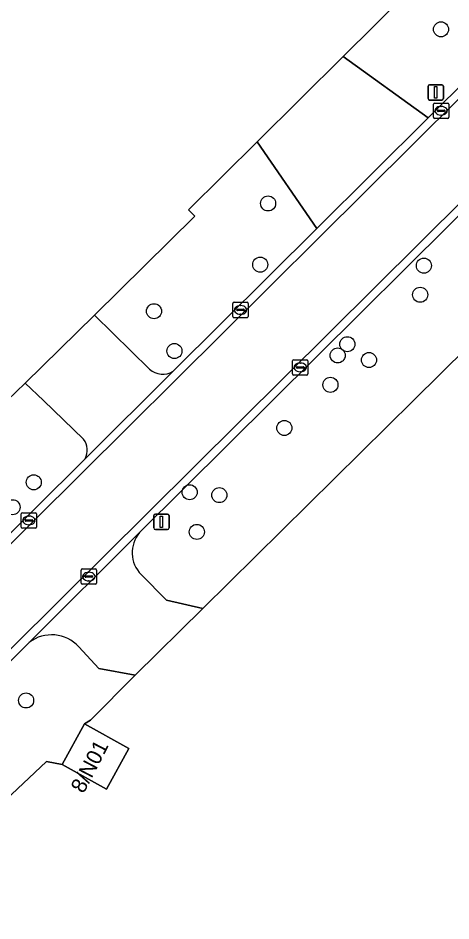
# Model space of a CAD drawing. Extents: x 155018 to 156648, y 383979 to 385733.
# Drawn here: x 155849.7 to 155877.8, y 385216.2 to 385274.8 of the extents above; entities that cross this region are included whole.
import ezdxf

# ---------------------------------------------------------------- set-up
doc = ezdxf.new("R2010")
doc.units = 0
for name, color, linetype in [('IMGEO_Berm_groen', 7, 'Continuous'), ('IMGEO_Boom', 7, 'Continuous'), ('IMGEO_Erf', 7, 'Continuous'), ('IMGEO_Grasland_overig', 7, 'Continuous'), ('IMGEO_Groenvoorziening', 7, 'Continuous'), ('IMGEO_Hek', 7, 'Continuous'), ('IMGEO_Kolk', 7, 'Continuous'), ('IMGEO_Lichtmast', 7, 'Continuous'), ('IMGEO_Pand', 7, 'Continuous'), ('IMGEO_Pand_nummerreeks', 7, 'Continuous'), ('IMGEO_Rijbaan_lokaal_gesloten', 7, 'Continuous'), ('IMGEO_Rijbaan_lokaal_open', 7, 'Continuous')]:
    doc.layers.add(name, color=color, linetype=linetype)

msp = doc.modelspace()

# ---------------------------------------------------------------- linework, layer by layer
at = {"layer": 'IMGEO_Berm_groen'}
msp.add_lwpolyline([(155900.97, 385292.832), (155897.155, 385298.449), (155870.793, 385272.327), (155876.308, 385268.347)], close=True, dxfattribs=at)
for points in [[(155869.088, 385261.179), (155865.212, 385266.797), (155860.755, 385262.381), (155861.165, 385261.968), (155854.657, 385255.547), (155858.226, 385252.05)], [(155859.753, 385251.911), (155869.088, 385261.179)]]:
    msp.add_lwpolyline(points, dxfattribs=at)
msp.add_arc((155859.079, 385252.964), 1.251, 226.98965, 302.60796, dxfattribs=at)
at = {"layer": 'IMGEO_Boom'}
for centre in [(155877.14, 385274.095), (155865.916, 385262.797), (155865.403, 385258.823), (155876.027, 385258.76), (155875.787, 385256.872), (155858.511, 385255.8), (155871.06, 385253.661), (155859.835, 385253.218), (155870.433, 385252.934), (155872.464, 385252.633), (155869.96, 385251.024), (155866.97, 385248.225), (155850.704, 385244.7), (155860.822, 385244.053), (155862.75, 385243.867), (155849.324, 385243.082), (155861.292, 385241.478), (155850.209, 385230.542)]:
    msp.add_circle(centre, 0.489, dxfattribs=at)
at = {"layer": 'IMGEO_Erf'}
for points in [[(155861.165, 385261.968), (155860.755, 385262.381), (155865.212, 385266.797), (155870.793, 385272.327), (155897.155, 385298.449), (155897.894, 385299.182), (155914.046, 385315.187), (155885.966, 385343.477), (155880.409, 385349.18), (155873.975, 385355.388), (155872.155, 385357.19), (155870.096, 385359.229), (155865.833, 385363.489), (155863.603, 385365.707), (155855.312, 385373.951), (155853.209, 385376.042), (155848.924, 385380.31), (155846.739, 385382.481), (155843.967, 385385.235), (155835.012, 385394.209), (155830.134, 385389.318), (155795.898, 385354.855), (155791.664, 385350.534), (155766.166, 385324.695)], [(155770.976, 385175.556), (155772.114, 385174.339), (155774.603, 385176.777), (155774.745, 385176.636), (155781.183, 385182.706), (155780.773, 385183.138), (155784.453, 385186.861), (155785.923, 385185.449), (155786.596, 385186.149), (155795.849, 385195.461), (155795.004, 385196.3), (155798.609, 385199.882), (155798.206, 385200.287), (155799.704, 385201.743), (155800.222, 385201.221), (155803.339, 385204.294), (155804.155, 385203.466), (155811.75, 385211.308), (155810.589, 385212.473), (155819.14, 385220.903), (155848.984, 385250), (155850.152, 385251.139), (155854.657, 385255.547), (155861.165, 385261.968)], [(155882.398, 385256.964), (155875.344, 385250), (155861.687, 385236.518), (155857.285, 385232.192), (155854.387, 385229.271), (155853.994, 385229.022), (155856.886, 385227.421), (155855.425, 385224.783), (155852.539, 385226.395), (155851.538, 385226.57), (155840.582, 385216.279), (155841.102, 385215.734), (155836.835, 385211.526), (155824.566, 385199.692), (155821.447, 385196.603), (155814.132, 385189.36), (155804.286, 385179.612), (155792.091, 385167.556), (155787.844, 385162.687), (155784.393, 385157.57), (155789.896, 385153.314), (155791.16, 385152.336), (155792.293, 385151.982), (155816.939, 385144.277)]]:
    msp.add_lwpolyline(points, dxfattribs=at)
at = {"layer": 'IMGEO_Grasland_overig'}
for points in [[(155889.184, 385272.805), (155857.577, 385241.433)], [(155857.675, 385238.711), (155859.311, 385237.056), (155861.687, 385236.518), (155875.344, 385250), (155882.398, 385256.964)]]:
    msp.add_lwpolyline(points, dxfattribs=at)
msp.add_arc((155859.105, 385240.125), 2.011, 139.43532, 224.68853, dxfattribs=at)
at = {"layer": 'IMGEO_Groenvoorziening'}
for points in [[(155853.935, 385247.494), (155851.334, 385250), (155850.152, 385251.139), (155848.984, 385250), (155819.14, 385220.903), (155822.925, 385217.12)], [(155824.417, 385216.828), (155854.032, 385246.231)], [(155850.401, 385234.309), (155836.439, 385220.451), (155840.582, 385216.279), (155851.538, 385226.57), (155852.539, 385226.395), (155853.994, 385229.022), (155854.387, 385229.271), (155857.285, 385232.192), (155854.923, 385232.62), (155853.627, 385234.025)]]:
    msp.add_lwpolyline(points, dxfattribs=at)
for centre, radius, start, end in [((155853.067, 385246.792), 1.116, 329.81808, 38.96545), ((155851.858, 385232.39), 2.409, 42.73132, 127.20658)]:
    msp.add_arc(centre, radius, start, end, dxfattribs=at)
at = {"layer": 'IMGEO_Hek'}
for points in [[(155865.212, 385266.797), (155860.755, 385262.381)], [(155857.285, 385232.192), (155854.387, 385229.271)]]:
    msp.add_lwpolyline(points, dxfattribs=at)
at = {"layer": 'IMGEO_Kolk'}
for p, q in [((155876.72, 385269.312), (155877.572, 385269.312)), ((155876.645, 385268.386), (155876.645, 385269.238)), ((155876.904, 385268.806), (155876.904, 385268.818)), ((155877.342, 385268.769), (155876.944, 385268.769)), ((155876.947, 385268.855), (155877.345, 385268.855)), ((155877.133, 385269.092), (155877.158, 385269.092)), ((155877.388, 385268.818), (155877.388, 385268.806)), ((155877.646, 385269.238), (155877.646, 385268.386)), ((155877.572, 385268.312), (155876.72, 385268.312)), ((155877.156, 385268.532), (155877.131, 385268.532)), ((155863.703, 385256.383), (155864.555, 385256.383)), ((155863.628, 385255.457), (155863.628, 385256.309)), ((155863.887, 385255.877), (155863.887, 385255.889)), ((155864.325, 385255.84), (155863.927, 385255.84)), ((155863.93, 385255.926), (155864.328, 385255.926)), ((155864.116, 385256.163), (155864.141, 385256.163)), ((155864.371, 385255.889), (155864.371, 385255.877)), ((155864.629, 385256.309), (155864.629, 385255.457)), ((155864.555, 385255.383), (155863.703, 385255.383)), ((155864.139, 385255.603), (155864.114, 385255.603)), ((155867.504, 385251.731), (155867.504, 385252.583)), ((155867.579, 385252.657), (155868.431, 385252.657)), ((155867.992, 385252.437), (155868.017, 385252.437)), ((155868.505, 385252.583), (155868.505, 385251.731)), ((155867.763, 385252.151), (155867.763, 385252.163)), ((155868.201, 385252.114), (155867.803, 385252.114)), ((155867.806, 385252.2), (155868.204, 385252.2)), ((155868.015, 385251.877), (155867.99, 385251.877)), ((155868.247, 385252.163), (155868.247, 385252.151)), ((155868.431, 385251.657), (155867.579, 385251.657)), ((155849.892, 385241.795), (155849.892, 385242.647)), ((155849.967, 385242.721), (155850.819, 385242.721)), ((155850.38, 385242.501), (155850.405, 385242.501)), ((155850.893, 385242.647), (155850.893, 385241.795)), ((155850.819, 385241.721), (155849.967, 385241.721)), ((155850.151, 385242.215), (155850.151, 385242.227)), ((155850.589, 385242.178), (155850.191, 385242.178)), ((155850.194, 385242.264), (155850.592, 385242.264)), ((155850.403, 385241.941), (155850.378, 385241.941)), ((155850.635, 385242.227), (155850.635, 385242.215)), ((155853.778, 385238.154), (155853.778, 385239.006)), ((155853.853, 385239.08), (155854.705, 385239.08)), ((155854.266, 385238.86), (155854.291, 385238.86)), ((155854.779, 385239.006), (155854.779, 385238.154)), ((155854.037, 385238.574), (155854.037, 385238.586)), ((155854.475, 385238.537), (155854.077, 385238.537)), ((155854.08, 385238.623), (155854.478, 385238.623)), ((155854.289, 385238.3), (155854.264, 385238.3)), ((155854.521, 385238.586), (155854.521, 385238.574)), ((155854.705, 385238.08), (155853.853, 385238.08))]:
    msp.add_line(p, q, dxfattribs=at)
for points in [[(155876.72, 385269.312), (155877.572, 385269.312)], [(155876.645, 385268.386), (155876.645, 385269.238)], [(155877.646, 385269.238), (155877.646, 385268.386)], [(155877.572, 385268.312), (155876.72, 385268.312)], [(155863.703, 385256.383), (155864.555, 385256.383)], [(155863.628, 385255.457), (155863.628, 385256.309)], [(155864.629, 385256.309), (155864.629, 385255.457)], [(155864.555, 385255.383), (155863.703, 385255.383)], [(155867.504, 385251.731), (155867.504, 385252.583)], [(155867.579, 385252.657), (155868.431, 385252.657)], [(155868.505, 385252.583), (155868.505, 385251.731)], [(155868.431, 385251.657), (155867.579, 385251.657)], [(155849.892, 385241.795), (155849.892, 385242.647)], [(155849.967, 385242.721), (155850.819, 385242.721)], [(155850.893, 385242.647), (155850.893, 385241.795)], [(155850.819, 385241.721), (155849.967, 385241.721)], [(155853.778, 385238.154), (155853.778, 385239.006)], [(155853.853, 385239.08), (155854.705, 385239.08)], [(155854.779, 385239.006), (155854.779, 385238.154)], [(155854.705, 385238.08), (155853.853, 385238.08)]]:
    msp.add_lwpolyline(points, dxfattribs=at)
for centre, radius, start, end in [((155876.722, 385269.236), 0.0765, 91.55205, 178.44795), ((155876.722, 385269.236), 0.0765, 91.55205, 178.44795), ((155877.57, 385269.236), 0.0765, 1.55205, 88.44795), ((155877.57, 385269.236), 0.0765, 1.55205, 88.44795), ((155876.944, 385268.815), 0.0403, 85.87752, 175.75265), ((155876.941, 385268.805), 0.0366, 178.93798, 274.71019), ((155877.345, 385268.812), 0.043, 264.86636, 352.45326), ((155877.349, 385268.817), 0.0386, 1.73085, 96.63898), ((155876.722, 385268.388), 0.0765, 181.55205, 268.44795), ((155876.722, 385268.388), 0.0765, 181.55205, 268.44795), ((155877.57, 385268.388), 0.0765, 271.55205, 358.44795), ((155877.57, 385268.388), 0.0765, 271.55205, 358.44795), ((155863.705, 385256.307), 0.0765, 91.55205, 178.44795), ((155863.705, 385256.307), 0.0765, 91.55205, 178.44795), ((155864.553, 385256.307), 0.0765, 1.55205, 88.44795), ((155864.553, 385256.307), 0.0765, 1.55205, 88.44795), ((155863.927, 385255.886), 0.0403, 85.87752, 175.75265), ((155863.924, 385255.876), 0.0366, 178.93798, 274.71019), ((155864.328, 385255.883), 0.043, 264.86636, 352.45326), ((155864.332, 385255.888), 0.0386, 1.73085, 96.63898), ((155863.705, 385255.459), 0.0765, 181.55205, 268.44795), ((155863.705, 385255.459), 0.0765, 181.55205, 268.44795), ((155864.553, 385255.459), 0.0765, 271.55205, 358.44795), ((155864.553, 385255.459), 0.0765, 271.55205, 358.44795), ((155867.581, 385252.581), 0.0765, 91.55205, 178.44795), ((155867.581, 385252.581), 0.0765, 91.55205, 178.44795), ((155868.429, 385252.581), 0.0765, 1.55205, 88.44795), ((155868.429, 385252.581), 0.0765, 1.55205, 88.44795), ((155867.581, 385251.733), 0.0765, 181.55205, 268.44795), ((155867.581, 385251.733), 0.0765, 181.55205, 268.44795), ((155867.803, 385252.16), 0.0403, 85.87752, 175.75265), ((155867.8, 385252.15), 0.0366, 178.93798, 274.71019), ((155868.204, 385252.157), 0.043, 264.86636, 352.45326), ((155868.208, 385252.162), 0.0386, 1.73085, 96.63898), ((155868.429, 385251.733), 0.0765, 271.55205, 358.44795), ((155868.429, 385251.733), 0.0765, 271.55205, 358.44795), ((155849.969, 385242.645), 0.0765, 91.55205, 178.44795), ((155849.969, 385242.645), 0.0765, 91.55205, 178.44795), ((155850.817, 385242.645), 0.0765, 1.55205, 88.44795), ((155850.817, 385242.645), 0.0765, 1.55205, 88.44795), ((155849.969, 385241.797), 0.0765, 181.55205, 268.44795), ((155849.969, 385241.797), 0.0765, 181.55205, 268.44795), ((155850.191, 385242.224), 0.0403, 85.87752, 175.75265), ((155850.188, 385242.214), 0.0366, 178.93798, 274.71019), ((155850.592, 385242.221), 0.043, 264.86636, 352.45326), ((155850.596, 385242.226), 0.0386, 1.73085, 96.63898), ((155850.817, 385241.797), 0.0765, 271.55205, 358.44795), ((155850.817, 385241.797), 0.0765, 271.55205, 358.44795), ((155853.855, 385239.004), 0.0765, 91.55205, 178.44795), ((155853.855, 385239.004), 0.0765, 91.55205, 178.44795), ((155854.703, 385239.004), 0.0765, 1.55205, 88.44795), ((155854.703, 385239.004), 0.0765, 1.55205, 88.44795), ((155854.077, 385238.583), 0.0403, 85.87752, 175.75265), ((155854.074, 385238.573), 0.0366, 178.93798, 274.71019), ((155854.478, 385238.58), 0.043, 264.86636, 352.45326), ((155854.482, 385238.585), 0.0386, 1.73085, 96.63898), ((155853.855, 385238.156), 0.0765, 181.55205, 268.44795), ((155853.855, 385238.156), 0.0765, 181.55205, 268.44795), ((155854.703, 385238.156), 0.0765, 271.55205, 358.44795), ((155854.703, 385238.156), 0.0765, 271.55205, 358.44795)]:
    msp.add_arc(centre, radius, start, end, dxfattribs=at)
for centre, major_axis, ratio, start_param, end_param in [((155877.132, 385268.812), (-0.387, 0.002), 0.722429, 4.712389, 7.853982), ((155877.157, 385268.812), (-0.39, 0.002), 0.717154, 1.570796, 4.712389), ((155864.115, 385255.883), (-0.387, 0.002), 0.722429, 4.712389, 7.853982), ((155864.14, 385255.883), (-0.39, 0.002), 0.717154, 1.570796, 4.712389), ((155867.991, 385252.157), (-0.387, 0.002), 0.722429, 4.712389, 7.853982), ((155868.016, 385252.157), (-0.39, 0.002), 0.717154, 1.570796, 4.712389), ((155850.379, 385242.221), (-0.387, 0.002), 0.722429, 4.712389, 7.853982), ((155850.404, 385242.221), (-0.39, 0.002), 0.717154, 1.570796, 4.712389), ((155854.265, 385238.58), (-0.387, 0.002), 0.722429, 4.712389, 7.853982), ((155854.29, 385238.58), (-0.39, 0.002), 0.717154, 1.570796, 4.712389)]:
    msp.add_ellipse(centre, major_axis=major_axis, ratio=ratio, start_param=start_param, end_param=end_param, dxfattribs=at)
at = {"layer": 'IMGEO_Lichtmast'}
for p, q in [((155876.4, 385270.503), (155877.19, 385270.503)), ((155877.19, 385270.503), (155876.4, 385270.503)), ((155876.3, 385269.603), (155876.3, 385270.403)), ((155876.3, 385270.403), (155876.3, 385269.603)), ((155877.29, 385270.403), (155877.29, 385269.603)), ((155877.29, 385269.603), (155877.29, 385270.403)), ((155877.19, 385269.503), (155876.4, 385269.503)), ((155876.4, 385269.503), (155877.19, 385269.503)), ((155858.497, 385241.736), (155858.497, 385242.536)), ((155858.497, 385242.536), (155858.497, 385241.736)), ((155858.597, 385242.636), (155859.387, 385242.636)), ((155859.387, 385242.636), (155858.597, 385242.636)), ((155859.487, 385242.536), (155859.487, 385241.736)), ((155859.487, 385241.736), (155859.487, 385242.536)), ((155859.387, 385241.636), (155858.597, 385241.636)), ((155858.597, 385241.636), (155859.387, 385241.636))]:
    msp.add_line(p, q, dxfattribs=at)
for points in [[(155876.72, 385270.378), (155876.87, 385270.378), (155876.87, 385269.628), (155876.72, 385269.628), (155876.72, 385270.378)], [(155858.917, 385242.511), (155859.067, 385242.511), (155859.067, 385241.761), (155858.917, 385241.761), (155858.917, 385242.511)]]:
    msp.add_lwpolyline(points, dxfattribs=at)
for centre, start, end in [((155876.4, 385270.403), 90, 180), ((155876.4, 385270.403), 90, 180), ((155877.19, 385270.403), 0, 90), ((155877.19, 385270.403), 360, 90), ((155876.4, 385269.603), 180, 270), ((155876.4, 385269.603), 180, 270), ((155877.19, 385269.603), 270, 0), ((155877.19, 385269.603), 270, 0), ((155858.597, 385242.536), 90, 180), ((155858.597, 385242.536), 90, 180), ((155859.387, 385242.536), 0, 90), ((155859.387, 385242.536), 360, 90), ((155858.597, 385241.736), 180, 270), ((155858.597, 385241.736), 180, 270), ((155859.387, 385241.736), 270, 0), ((155859.387, 385241.736), 270, 0)]:
    msp.add_arc(centre, 0.1, start, end, dxfattribs=at)
at = {"layer": 'IMGEO_Pand'}
msp.add_lwpolyline([(155853.994, 385229.022), (155852.539, 385226.395), (155855.425, 385224.783), (155856.886, 385227.421)], close=True, dxfattribs=at)
at = {"layer": 'IMGEO_Rijbaan_lokaal_gesloten'}
for points in [[(155782.23, 385166.644), (155781.871, 385167.06), (155928.611, 385312.69), (155932.53, 385316.573), (155938.093, 385322.175)], [(155918.973, 385310.039), (155918.452, 385309.471), (155779.843, 385171.879), (155778.915, 385170.968), (155778.004, 385170.042), (155777.109, 385169.098), (155776.232, 385168.14), (155774.529, 385166.175), (155774.146, 385166.575)]]:
    msp.add_lwpolyline(points, dxfattribs=at)
at = {"layer": 'IMGEO_Rijbaan_lokaal_open'}
for points in [[(155889.184, 385272.805), (155899.232, 385282.779), (155921.285, 385304.669), (155928.991, 385312.317), (155932.981, 385316.172), (155938.46, 385321.812), (155938.093, 385322.175), (155932.53, 385316.573), (155928.611, 385312.69), (155781.871, 385167.06), (155782.23, 385166.644), (155809.645, 385193.856), (155816.965, 385201.121), (155832.143, 385216.187), (155836.439, 385220.451), (155850.401, 385234.309), (155857.577, 385241.433)], [(155876.308, 385268.347), (155870.793, 385272.327), (155865.212, 385266.797), (155869.088, 385261.179)]]:
    msp.add_lwpolyline(points, close=True, dxfattribs=at)
for points in [[(155918.092, 385309.832), (155901.701, 385293.558), (155900.97, 385292.832), (155876.308, 385268.347), (155869.088, 385261.179), (155859.753, 385251.911), (155854.032, 385246.231), (155824.417, 385216.828), (155815.286, 385207.763), (155804.425, 385196.979), (155802.949, 385195.514), (155789.425, 385182.087), (155785.811, 385178.499), (155779.334, 385172.083)], [(155774.23, 385166.682), (155774.188, 385166.628), (155774.146, 385166.575), (155774.529, 385166.175), (155776.232, 385168.14), (155777.109, 385169.098), (155778.004, 385170.042), (155778.915, 385170.968), (155779.843, 385171.879), (155918.452, 385309.471)], [(155858.226, 385252.05), (155854.657, 385255.547), (155850.152, 385251.139), (155851.334, 385250), (155853.935, 385247.494)], [(155854.032, 385246.231), (155859.753, 385251.911)], [(155857.577, 385241.433), (155850.401, 385234.309)], [(155861.687, 385236.518), (155859.311, 385237.056), (155857.675, 385238.711)], [(155853.627, 385234.025), (155854.923, 385232.62), (155857.285, 385232.192), (155861.687, 385236.518)]]:
    msp.add_lwpolyline(points, dxfattribs=at)
for centre, radius, start, end in [((155859.079, 385252.964), 1.251, 226.98965, 302.60796), ((155853.067, 385246.792), 1.116, 329.81808, 38.96545), ((155859.105, 385240.125), 2.011, 139.43532, 224.68853), ((155851.858, 385232.39), 2.409, 42.73132, 127.20658)]:
    msp.add_arc(centre, radius, start, end, dxfattribs=at)

# ---------------------------------------------------------------- texts
at = {"layer": 'IMGEO_Pand_nummerreeks'}
msp.add_text('8/N01', height=1, rotation=62.44719, dxfattribs=at).set_placement((155853.94, 385224.456))

doc.saveas('drawing.dxf')
